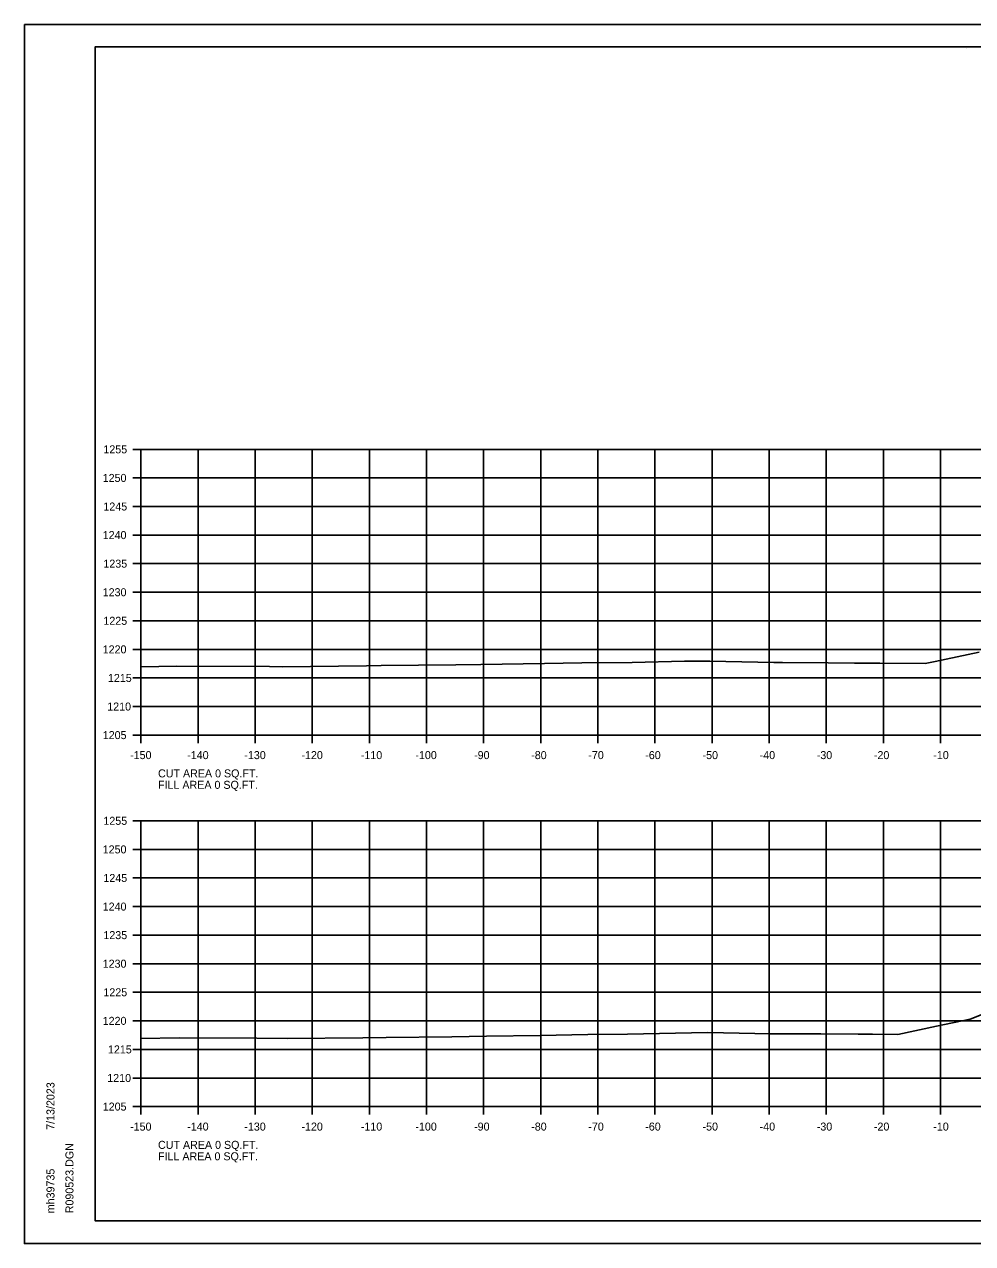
# Model space of a CAD drawing. Extents: x 1406028 to 1412453, y 321733 to 325986.
# Drawn here: x 1411612.8 to 1411778.9, y 322898.3 to 323111.6 of the extents above; entities that cross this region are included whole.
import ezdxf

# ---------------------------------------------------------------- set-up
doc = ezdxf.new("R2010")
doc.units = 0
for name, color, linetype in [('R_Axis', 7, 'Continuous'), ('R_Axis Annot', 7, 'Continuous'), ('R_Border', 7, 'Continuous'), ('R_Exist Surface', 7, 'Continuous'), ('R_Grid', 7, 'Continuous'), ('R_No Plot', 7, 'Continuous')]:
    doc.layers.add(name, color=color, linetype=linetype)

msp = doc.modelspace()

# ---------------------------------------------------------------- linework, layer by layer
at = {"layer": 'R_Axis'}
for p, q in [((1411631.84, 323037.26), (1411633.24, 323037.26)), ((1411633.24, 322987.26), (1411633.24, 323037.26)), ((1411631.84, 323032.26), (1411633.24, 323032.26)), ((1411631.84, 323027.26), (1411633.24, 323027.26)), ((1411631.84, 323022.26), (1411633.24, 323022.26)), ((1411631.84, 323017.26), (1411633.24, 323017.26)), ((1411631.84, 323012.26), (1411633.24, 323012.26)), ((1411631.84, 323007.26), (1411633.24, 323007.26)), ((1411631.84, 323002.26), (1411633.24, 323002.26)), ((1411631.84, 322997.26), (1411633.24, 322997.26)), ((1411631.84, 322992.26), (1411633.24, 322992.26)), ((1411631.84, 322987.26), (1411633.24, 322987.26)), ((1411633.24, 322987.26), (1411933.24, 322987.26)), ((1411633.24, 322985.86), (1411633.24, 322987.26)), ((1411643.24, 322985.86), (1411643.24, 322987.26)), ((1411653.24, 322985.86), (1411653.24, 322987.26)), ((1411663.24, 322985.86), (1411663.24, 322987.26)), ((1411673.24, 322985.86), (1411673.24, 322987.26)), ((1411683.24, 322985.86), (1411683.24, 322987.26)), ((1411693.24, 322985.86), (1411693.24, 322987.26)), ((1411703.24, 322985.86), (1411703.24, 322987.26)), ((1411713.24, 322985.86), (1411713.24, 322987.26)), ((1411723.24, 322985.86), (1411723.24, 322987.26)), ((1411733.24, 322985.86), (1411733.24, 322987.26)), ((1411743.24, 322985.86), (1411743.24, 322987.26)), ((1411753.24, 322985.86), (1411753.24, 322987.26)), ((1411763.24, 322985.86), (1411763.24, 322987.26)), ((1411773.24, 322985.86), (1411773.24, 322987.26)), ((1411631.84, 322972.26), (1411633.24, 322972.26)), ((1411633.24, 322922.26), (1411633.24, 322972.26)), ((1411631.84, 322967.26), (1411633.24, 322967.26)), ((1411631.84, 322962.26), (1411633.24, 322962.26)), ((1411631.84, 322957.26), (1411633.24, 322957.26)), ((1411631.84, 322952.26), (1411633.24, 322952.26)), ((1411631.84, 322947.26), (1411633.24, 322947.26)), ((1411631.84, 322942.26), (1411633.24, 322942.26)), ((1411631.84, 322937.26), (1411633.24, 322937.26)), ((1411631.84, 322932.26), (1411633.24, 322932.26)), ((1411631.84, 322927.26), (1411633.24, 322927.26)), ((1411631.84, 322922.26), (1411633.24, 322922.26)), ((1411633.24, 322922.26), (1411933.24, 322922.26)), ((1411633.24, 322920.86), (1411633.24, 322922.26)), ((1411643.24, 322920.86), (1411643.24, 322922.26)), ((1411653.24, 322920.86), (1411653.24, 322922.26)), ((1411663.24, 322920.86), (1411663.24, 322922.26)), ((1411673.24, 322920.86), (1411673.24, 322922.26)), ((1411683.24, 322920.86), (1411683.24, 322922.26)), ((1411693.24, 322920.86), (1411693.24, 322922.26)), ((1411703.24, 322920.86), (1411703.24, 322922.26)), ((1411713.24, 322920.86), (1411713.24, 322922.26)), ((1411723.24, 322920.86), (1411723.24, 322922.26)), ((1411733.24, 322920.86), (1411733.24, 322922.26)), ((1411743.24, 322920.86), (1411743.24, 322922.26)), ((1411753.24, 322920.86), (1411753.24, 322922.26)), ((1411763.24, 322920.86), (1411763.24, 322922.26)), ((1411773.24, 322920.86), (1411773.24, 322922.26))]:
    msp.add_line(p, q, dxfattribs=at)
at = {"layer": 'R_Border'}
for p, q in [((1411625.24, 323107.72), (1411941.42, 323107.72)), ((1411625.24, 322902.26), (1411625.24, 323107.72)), ((1411777.76, 323107.46), (1411777.76, 323107.46)), ((1411777.76, 323107.46), (1411777.76, 323107.46)), ((1411625.24, 322902.26), (1411625.24, 322902.26)), ((1411941.42, 322902.26), (1411625.24, 322902.26))]:
    msp.add_line(p, q, dxfattribs=at)
at = {"layer": 'R_Exist Surface'}
for points in [[(1411633.24, 322999.21), (1411639.53, 322999.32), (1411655.76, 322999.26), (1411658.03, 322999.23), (1411672.72, 322999.38), (1411675.31, 322999.42), (1411688.37, 322999.56), (1411692.77, 322999.63), (1411703.89, 322999.76), (1411710.45, 322999.88), (1411719.26, 322999.99), (1411728.44, 323000.18), (1411732.88, 323000.22), (1411744.06, 322999.97), (1411744.53, 322999.99), (1411745.57, 322999.94), (1411753.6, 322999.9), (1411758.16, 322999.87), (1411762.65, 322999.84), (1411770.54, 322999.78), (1411772.3, 323000.15), (1411780.02, 323001.8)], [(1411633.24, 322934.16), (1411639.95, 322934.28), (1411653.54, 322934.23), (1411658.84, 322934.17), (1411672.07, 322934.3), (1411676.2, 322934.37), (1411687.67, 322934.49), (1411693.74, 322934.6), (1411703.14, 322934.7), (1411711.52, 322934.86), (1411718.44, 322934.94), (1411729.64, 322935.18), (1411732.52, 322935.2), (1411740.74, 322935.02), (1411743.27, 322935.01), (1411744.69, 322935), (1411752.28, 322934.97), (1411758.83, 322934.92), (1411761.34, 322934.91), (1411765.75, 322934.87), (1411772.52, 322936.32), (1411778.43, 322937.58), (1411786.26, 322940.63)]]:
    msp.add_lwpolyline(points, dxfattribs=at)
at = {"layer": 'R_Grid'}
for p, q in [((1411633.24, 323037.26), (1411933.24, 323037.26)), ((1411633.24, 322987.26), (1411633.24, 323037.26)), ((1411643.24, 322987.26), (1411643.24, 323037.26)), ((1411653.24, 322987.26), (1411653.24, 323037.26)), ((1411663.24, 322987.26), (1411663.24, 323037.26)), ((1411673.24, 322987.26), (1411673.24, 323037.26)), ((1411683.24, 322987.26), (1411683.24, 323037.26)), ((1411693.24, 322987.26), (1411693.24, 323037.26)), ((1411703.24, 322987.26), (1411703.24, 323037.26)), ((1411713.24, 322987.26), (1411713.24, 323037.26)), ((1411723.24, 322987.26), (1411723.24, 323037.26)), ((1411733.24, 322987.26), (1411733.24, 323037.26)), ((1411743.24, 322987.26), (1411743.24, 323037.26)), ((1411753.24, 322987.26), (1411753.24, 323037.26)), ((1411763.24, 322987.26), (1411763.24, 323037.26)), ((1411773.24, 322987.26), (1411773.24, 323037.26)), ((1411633.24, 323032.26), (1411933.24, 323032.26)), ((1411633.24, 323027.26), (1411933.24, 323027.26)), ((1411633.24, 323022.26), (1411933.24, 323022.26)), ((1411633.24, 323017.26), (1411933.24, 323017.26)), ((1411633.24, 323012.26), (1411933.24, 323012.26)), ((1411633.24, 323007.26), (1411933.24, 323007.26)), ((1411633.24, 323002.26), (1411933.24, 323002.26)), ((1411633.24, 322997.26), (1411933.24, 322997.26)), ((1411633.24, 322992.26), (1411933.24, 322992.26)), ((1411633.24, 322987.26), (1411933.24, 322987.26)), ((1411633.24, 322972.26), (1411933.24, 322972.26)), ((1411633.24, 322922.26), (1411633.24, 322972.26)), ((1411643.24, 322922.26), (1411643.24, 322972.26)), ((1411653.24, 322922.26), (1411653.24, 322972.26)), ((1411663.24, 322922.26), (1411663.24, 322972.26)), ((1411673.24, 322922.26), (1411673.24, 322972.26)), ((1411683.24, 322922.26), (1411683.24, 322972.26)), ((1411693.24, 322922.26), (1411693.24, 322972.26)), ((1411703.24, 322922.26), (1411703.24, 322972.26)), ((1411713.24, 322922.26), (1411713.24, 322972.26)), ((1411723.24, 322922.26), (1411723.24, 322972.26)), ((1411733.24, 322922.26), (1411733.24, 322972.26)), ((1411743.24, 322922.26), (1411743.24, 322972.26)), ((1411753.24, 322922.26), (1411753.24, 322972.26)), ((1411763.24, 322922.26), (1411763.24, 322972.26)), ((1411773.24, 322922.26), (1411773.24, 322972.26)), ((1411633.24, 322967.26), (1411933.24, 322967.26)), ((1411633.24, 322962.26), (1411933.24, 322962.26)), ((1411633.24, 322957.26), (1411933.24, 322957.26)), ((1411633.24, 322952.26), (1411933.24, 322952.26)), ((1411633.24, 322947.26), (1411933.24, 322947.26)), ((1411633.24, 322942.26), (1411933.24, 322942.26)), ((1411633.24, 322937.26), (1411933.24, 322937.26)), ((1411633.24, 322932.26), (1411933.24, 322932.26)), ((1411633.24, 322927.26), (1411933.24, 322927.26)), ((1411633.24, 322922.26), (1411933.24, 322922.26))]:
    msp.add_line(p, q, dxfattribs=at)
at = {"layer": 'R_No Plot'}
for p, q in [((1411612.84, 323111.62), (1411946.18, 323111.62)), ((1411612.84, 322898.29), (1411946.18, 322898.29))]:
    msp.add_line(p, q, dxfattribs=at)
for points in [[(1411612.84, 323111.62), (1411946.18, 323111.62), (1411946.18, 322898.28), (1411612.84, 322898.28)], [(1411859.16, 323107.72), (1411878.78, 323107.72), (1411878.78, 323097.84), (1411894.9, 323097.84), (1411918.1, 323097.84), (1411918.1, 323073.51), (1411941.42, 323073.51), (1411941.42, 322902.26), (1411625.24, 322902.26), (1411625.24, 323107.72)]]:
    msp.add_lwpolyline(points, close=True, dxfattribs=at)

# ---------------------------------------------------------------- texts
at = {"layer": 'R_Axis Annot'}
for s, p in [('1255', (1411626.67, 323036.56)), ('1250', (1411626.55, 323031.56)), ('1245', (1411626.67, 323026.56)), ('1240', (1411626.55, 323021.56)), ('1235', (1411626.67, 323016.56)), ('1230', (1411626.55, 323011.56)), ('1225', (1411626.67, 323006.56)), ('1220', (1411626.55, 323001.56)), ('1215', (1411627.47, 322996.56)), ('1210', (1411627.35, 322991.56)), ('1205', (1411626.56, 322986.56)), ('-150', (1411631.35, 322983.06)), ('-140', (1411641.35, 322983.06)), ('-130', (1411651.35, 322983.06)), ('-120', (1411661.35, 322983.06)), ('-110', (1411671.75, 322983.06)), ('-100', (1411681.3, 322983.06)), ('-90', (1411691.58, 322983.06)), ('-80', (1411701.58, 322983.06)), ('-70', (1411711.58, 322983.06)), ('-60', (1411721.55, 322983.06)), ('-50', (1411731.58, 322983.06)), ('-40', (1411741.58, 322983.06)), ('-30', (1411751.58, 322983.06)), ('-20', (1411761.58, 322983.06)), ('-10', (1411771.98, 322983.06)), ('CUT AREA 0 SQ.FT.', (1411636.24, 322979.86)), ('FILL AREA 0 SQ.FT.', (1411636.24, 322977.86)), ('1255', (1411626.67, 322971.56)), ('1250', (1411626.55, 322966.56)), ('1245', (1411626.67, 322961.56)), ('1240', (1411626.55, 322956.56)), ('1235', (1411626.67, 322951.56)), ('1230', (1411626.55, 322946.56)), ('1225', (1411626.67, 322941.56)), ('1220', (1411626.55, 322936.56)), ('1215', (1411627.47, 322931.56)), ('1210', (1411627.35, 322926.56)), ('1205', (1411626.56, 322921.56)), ('-150', (1411631.35, 322918.06)), ('-140', (1411641.35, 322918.06)), ('-130', (1411651.35, 322918.06)), ('-120', (1411661.35, 322918.06)), ('-110', (1411671.75, 322918.06)), ('-100', (1411681.3, 322918.06)), ('-90', (1411691.58, 322918.06)), ('-80', (1411701.58, 322918.06)), ('-70', (1411711.58, 322918.06)), ('-60', (1411721.55, 322918.06)), ('-50', (1411731.58, 322918.06)), ('-40', (1411741.58, 322918.06)), ('-30', (1411751.58, 322918.06)), ('-20', (1411761.58, 322918.06)), ('-10', (1411771.98, 322918.06)), ('CUT AREA 0 SQ.FT.', (1411636.24, 322914.86)), ('FILL AREA 0 SQ.FT.', (1411636.24, 322912.86))]:
    msp.add_text(s, height=1.4, dxfattribs=at).set_placement(p)
at = {"layer": 'R_Border'}
for s, p in [('7/13/2023', (1411618.11, 322918.19)), ('R090523.DGN', (1411621.43, 322903.59)), ('mh39735', (1411618.11, 322903.59))]:
    msp.add_text(s, height=1.4, rotation=90, dxfattribs=at).set_placement(p)

doc.saveas('drawing.dxf')
